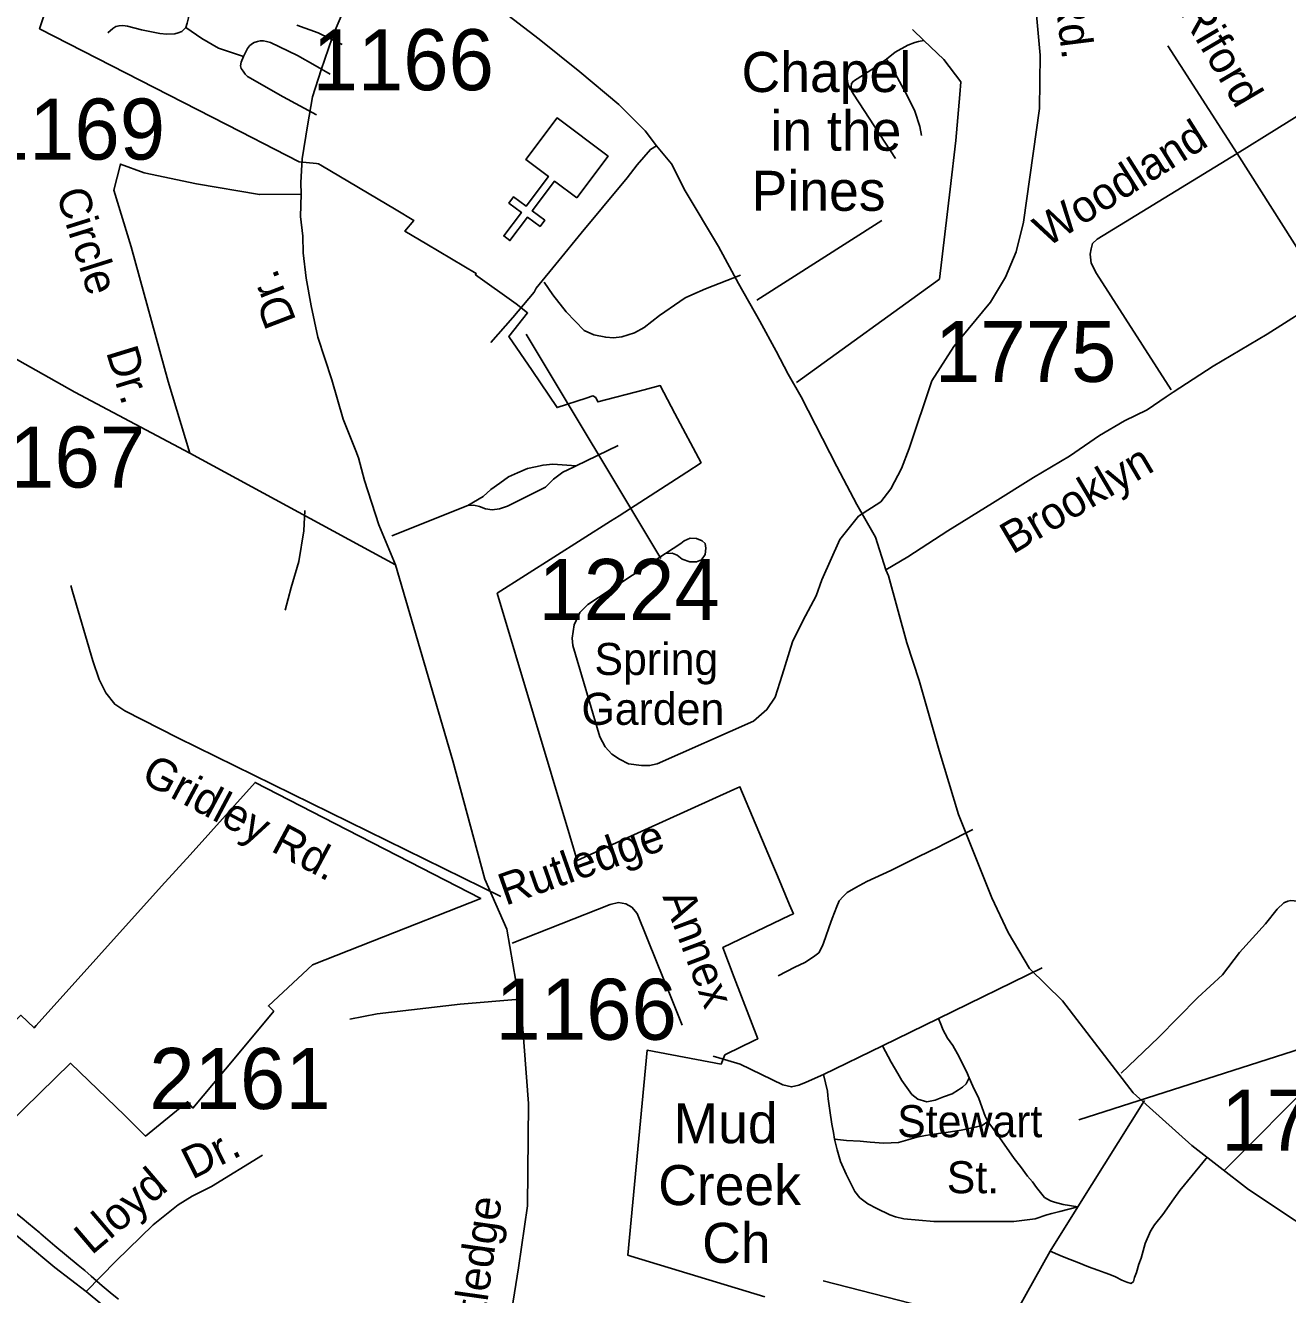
# Model space of a CAD drawing. Extents: x 884530 to 1028605, y 526725 to 653634.
# Drawn here: x 969024 to 971611, y 578797 to 581398 of the extents above; entities that cross this region are included whole.
import ezdxf

# ---------------------------------------------------------------- set-up
doc = ezdxf.new("R2010")
doc.units = 0
for name, color, linetype in [('Exist Boundary Political City Limit New', 7, 'Continuous'), ('Exist Cultural Church CELL', 7, 'Continuous'), ('Exist Cultural Church Label', 7, 'Continuous'), ('Exist Road Non-System Type 51', 7, 'Continuous'), ('Exist Road Non-System Type 51 Label', 7, 'Continuous'), ('Exist Road Primary NC Attributed', 7, 'Continuous'), ('Exist Road Secondary Type 51 Attributed', 7, 'Continuous'), ('Exist Road Secondary Type 51 Label', 7, 'Continuous'), ('Exist Road Secondary Type 51 Number Label', 7, 'Continuous'), ('Map Preparation Boundary City Limit Buffer Line', 7, 'Continuous')]:
    doc.layers.add(name, color=color, linetype=linetype)

msp = doc.modelspace()

# ---------------------------------------------------------------- linework, layer by layer
at = {"layer": 'Exist Boundary Political City Limit New'}
for points in [[(969128.1, 581615.8), (969053.6, 581390.5), (969465.7, 581179.2), (969535, 581143.7), (969585.6, 581117.8), (969620.8, 581114.4), (969625.4, 581113.9), (969629.9, 581111.3), (969784.2, 581019.3), (969820.6, 580997.7), (969802.2, 580975.9), (969847.5, 580949.1), (969948.6, 580888.9), (969946.9, 580886.7), (970030.1, 580826.9), (970053.8, 580808.4), (970015.4, 580760.4), (970063.3, 580690.7), (970114.1, 580614.5), (970173.9, 580633.9), (970187.7, 580638.4), (970193.6, 580635), (970197.8, 580625.9), (970292.7, 580650.8), (970325.4, 580659.4), (970355.7, 580602.2), (970409.1, 580501.4), (970379.8, 580482.4), (970241.2, 580392.6)], [(970241.2, 580392.6), (970223.4, 580381.4), (969991.4, 580234.2), (970140, 579736.9), (970155.1, 579686.4), (970476.6, 579831.9), (970488.9, 579837.5), (970553.8, 579683.5), (970565.6, 579655.3), (970590.6, 579595.9), (970598.4, 579577.4), (970591.6, 579574.2), (970453.9, 579508.4), (970477.3, 579447), (970525.2, 579321.2), (970519.4, 579318.3), (970487.1, 579302.4), (970463.3, 579290.7), (970458.1, 579288.1), (970450.2, 579269.3), (970298.5, 579297.7), (970259.2, 578877.6), (970265.4, 578875.7), (970539.7, 578792.4)], [(968788.1, 579147.1), (969015.2, 579369.4), (969042.1, 579343.4), (969046.7, 579348.5), (969303.6, 579633.7), (969361.8, 579698.3), (969495.2, 579846.4), (969658.4, 579762.5), (969811.6, 579683.8), (969957.8, 579608.6), (969735.9, 579521.1), (969613.1, 579472.7), (969522.6, 579388.6), (969533.6, 579377.6)], [(969533.6, 579377.6), (969455.6, 579284.2), (969367.9, 579179.1), (969356.9, 579192.3), (969270.4, 579121.8), (969227.9, 579163.8), (969117.2, 579270.9), (968894.9, 579054.6)], [(969215.1, 578787.5), (969202.6, 578797.7), (969181.9, 578815.2), (969159.2, 578835.1), (969146.2, 578846.2), (969132.8, 578857.5), (969084.8, 578897), (969056, 578921.6), (969053.9, 578923.4), (969031, 578942.7), (969018.1, 578953.4), (968984.5, 578980.4), (968961.2, 578999.5), (968894.9, 579054.6)]]:
    msp.add_lwpolyline(points, dxfattribs=at)
at = {"layer": 'Exist Cultural Church CELL'}
msp.add_lwpolyline([(970154.6, 581044.3), (970109, 581078.4), (970063.3, 581017.5), (970088.9, 580998.3), (970079.3, 580985.5), (970053.7, 581004.7), (970017.6, 580956.6), (970004.8, 580966.2), (970040.9, 581014.3), (970015.3, 581033.5), (970024.9, 581046.3), (970050.5, 581027.1), (970096.2, 581088), (970050.2, 581122.7), (970114.1, 581207.8), (970218.5, 581129.4)], close=True, dxfattribs=at)
at = {"layer": 'Exist Road Non-System Type 51'}
for p, q in [((970842.8, 581389.1), (970865.5, 581366.9)), ((971365.6, 581355.8), (971508, 581135)), ((971794.8, 581314), (971508, 581135)), ((971508, 581135), (971689.4, 580848.4)), ((970523.4, 580834.6), (970779.7, 580998)), ((971108.2, 579466.8), (970895.5, 579362.8)), ((971482.9, 579052.7), (971817, 579388.6)), ((970895.5, 579362.8), (970780.9, 579306.7)), ((970780.9, 579306.7), (970660.3, 579248.2)), ((971318.3, 579194.8), (971181.4, 578976.9)), ((971181.4, 578976.9), (971124.4, 578886.1))]:
    msp.add_line(p, q, dxfattribs=at)
for points in [[(970731.6, 580391.9), (970777.7, 580421.5), (970798.4, 580447.8), (970819.7, 580489.3), (970835.9, 580530.4), (970882.4, 580669.3), (970927, 580739.7), (971002.6, 580830.6), (971033, 580881.9), (971054.9, 580933.8), (971069.9, 580994.7), (971102.9, 581227.5), (971104.5, 581336.7), (971045.1, 581980.8)], [(969373.9, 581494.6), (969363.5, 581445.6), (969358.4, 581413.2), (969356.3, 581402), (969353, 581393.4)], [(969353, 581393.4), (969345.1, 581384.9), (969337.5, 581382.1), (969330.5, 581380.3), (969314.5, 581379.4), (969300, 581380.7), (969262.1, 581388.2), (969233.7, 581395.7), (969224.3, 581397), (969216.6, 581396.8), (969209.5, 581395.2), (969203.3, 581391.5), (969193.6, 581382.5)], [(969471.3, 581333.7), (969420, 581351), (969386.3, 581370.9), (969353, 581393.4)], [(969673.7, 581358.3), (969624.5, 581382.6), (969580.9, 581398.1)], [(969648.9, 581297.5), (969618.1, 581315.4), (969582.1, 581335.8), (969527.1, 581362.5), (969518.9, 581364.4), (969512.1, 581365.9), (969505.8, 581365.9), (969499.8, 581364.7), (969493.4, 581362.6), (969488.1, 581359.3), (969483.5, 581355.4), (969479.6, 581350.3), (969471.3, 581333.7)], [(970865.5, 581366.9), (970907, 581327.4), (970941.6, 581281.7), (970939.4, 581255.6), (970931.4, 581162), (970919.4, 581062.2), (970897.7, 580877.6), (970604.8, 580665.9)], [(970865.5, 581366.9), (970854.7, 581364.5), (970847.5, 581362.4), (970833, 581357), (970806.9, 581342.5), (970789.5, 581328)], [(969621, 581214.4), (969552.8, 581251.2), (969479.5, 581293.1), (969475, 581297.5), (969470.4, 581303.8), (969466.9, 581309.4), (969465.4, 581314.6), (969466.4, 581322.2), (969471.3, 581333.7)], [(970789.5, 581328), (970769.8, 581315.6), (970759.3, 581307.4), (970721.9, 581283.4), (970717.6, 581278.3), (970716.8, 581271.5), (970717.6, 581263.5), (970721.6, 581256.4), (970807.4, 581125)], [(970789.5, 581328), (970807.7, 581297.7), (970832.1, 581252.6), (970847.5, 581221.7), (970857.7, 581190.1), (970861.3, 581172.1)], [(971508, 581135), (971220.9, 580959.4), (971211.1, 580950.5), (971208.5, 580939.8), (971206.6, 580929.1), (971208.5, 580910.5), (971219.9, 580889.2), (971372.9, 580650.6)], [(970087.4, 580871.5), (970105.1, 580845.2), (970133, 580810.7), (970169.8, 580772.1), (970189.2, 580763.3), (970213.9, 580758.5), (970229.4, 580757.6), (970246.9, 580759.3), (970272.8, 580767.7), (970292.7, 580778.7), (970324.1, 580803.1), (970365.4, 580832), (970376.9, 580839), (970390.1, 580845.6), (970418.2, 580857.5), (970490.3, 580885.7)], [(969775.5, 580352), (969931.5, 580413.6), (969943.4, 580414.3), (969955.2, 580411.6), (969967.1, 580407.3), (969981.1, 580405.2), (969995.8, 580407.3), (970012.6, 580412.2), (970090.6, 580451.2), (970107, 580468.1), (970125.9, 580482.1), (970147.5, 580492.6), (970153.4, 580495.4), (970239.2, 580536.7)], [(970153.4, 580495.4), (970105.6, 580498.2), (970085.3, 580496.8), (970069.9, 580493.3), (970053.8, 580489.8), (970032.9, 580480.7), (970014.7, 580472.3), (969996.5, 580459.7), (969978.3, 580446.4), (969962.9, 580432.4), (969931.5, 580413.6)], [(969597.3, 580403.3), (969594.8, 580362), (969585, 580299.4), (969569.3, 580245.9), (969556.8, 580199.5)], [(970731.6, 580391.9), (970693.3, 580344.4), (970656.5, 580261.3), (970645.4, 580228.8), (970617.9, 580177.3), (970596.6, 580134.5), (970575.1, 580066), (970561.4, 580021.4), (970544.3, 579995.8), (970516.8, 579971.8), (970319.1, 579884.4), (970303.6, 579881), (970287.4, 579881), (970260.8, 579884.4), (970242, 579893.9), (970226.6, 579904.1), (970212.9, 579919.6), (970201.7, 579940.1), (970146.1, 580126.8), (970145.2, 580142.3), (970149.4, 580169.6), (970160.7, 580194.5), (970176.9, 580210.8), (970336.2, 580315.2), (970349.8, 580316.1), (970360.1, 580311.8), (970370.4, 580304.1), (970385.9, 580298.1), (970399.6, 580298.1), (970409.8, 580302.4), (970417.6, 580313.5), (970419.2, 580326.4), (970417.6, 580335.8), (970411.5, 580341.7), (970399.6, 580346), (970386.7, 580346.9), (970374.6, 580341.7), (970367.9, 580335.8), (970336.2, 580315.2)], [(969117.8, 580250.1), (969121.2, 580237.4), (969162.7, 580095.6), (969175.4, 580057.5), (969189.2, 580029.8), (969207.7, 580006.7), (969228.4, 579992.9), (969336.9, 579937.5), (969998.8, 579612.7)], [(970965.9, 579749.8), (970911, 579721.9), (970892.4, 579712.5), (970880.6, 579706.7), (970849, 579691.3), (970797.9, 579666.3), (970749, 579643.4), (970726.1, 579631.2), (970708.5, 579620.8), (970700.2, 579613), (970692.2, 579603.5), (970687.7, 579592.5), (970677.6, 579567.6), (970671.9, 579550.5), (970664.2, 579528.8), (970658.2, 579511.9), (970650.6, 579497.5), (970639.5, 579488.9), (970622, 579477.2), (970601.6, 579467.8), (970567.5, 579450.3)], [(970022.1, 579517.4), (970222.8, 579596.1), (970240.3, 579600.1), (970255.1, 579597.4), (970267.1, 579590.9), (970278.3, 579577.9), (970319.5, 579476.1), (970348.6, 579403.9), (970370.8, 579349.2)], [(971270.4, 579251), (971346.9, 579323.6), (971427, 579405.6), (971478, 579451.9), (971512.8, 579498.1), (971565.8, 579557), (971590, 579586.9), (971603.4, 579599.4), (971612, 579603.2), (971617.9, 579604.2), (971631.4, 579603.2), (971641, 579594.6), (971658.4, 579579.2), (971721.1, 579522.2), (971746.1, 579504.9), (971760.6, 579504.9), (971775, 579513.6), (971785.7, 579522.2), (971820.4, 579560.8), (971849.3, 579593.3)], [(970038, 579402.2), (969915.7, 579392), (969745.7, 579372.4), (969689.1, 579361.3)], [(970895.5, 579362.8), (970901.7, 579347.7), (970904.9, 579340.4), (970914.2, 579322.1), (970924.9, 579307.4), (970935, 579290.1), (970953.4, 579254.4), (970958.8, 579241.3)], [(970780.9, 579306.7), (970798.8, 579273.4), (970805.9, 579261.8), (970812.7, 579249.9), (970821, 579235.6), (970840.9, 579207.1), (970853.7, 579197.5), (970872.2, 579192.2), (970889, 579195.6), (970906.1, 579202.3), (970923.7, 579208.2), (970937.1, 579216.3), (970944.8, 579221.9), (970952.3, 579229.1), (970958.8, 579241.3)], [(970660.3, 579248.2), (970624.4, 579232.6), (970609.5, 579226.3), (970594.8, 579222.5), (970576.7, 579227.1), (970489.1, 579269.3), (970464.1, 579277), (970433.8, 579285.4)], [(970660.3, 579248.2), (970668.3, 579213.8), (970669.1, 579205.1), (970669.5, 579197.8), (970673.1, 579174), (970677, 579146.3), (970680.5, 579129.1), (970682.8, 579115.4)], [(970958.8, 579241.3), (970966.2, 579224.3), (970978.7, 579198.7), (970991.5, 579162.4), (970997, 579151.7)], [(970997, 579151.7), (970985, 579143.6), (970973.9, 579140.6), (970952.3, 579136.1), (970942.1, 579133.8), (970920.5, 579130.4), (970895.7, 579127), (970869.5, 579123.1), (970851.4, 579119.3), (970832.9, 579114.2), (970813.6, 579108.5), (970783.8, 579107.3), (970756.1, 579109.1), (970735.4, 579111.1), (970707, 579113), (970682.8, 579115.4)], [(970997, 579151.7), (971016.2, 579125.5), (971050.8, 579075.8), (971063.9, 579059.4), (971077.9, 579039.5), (971088.4, 579027.8), (971096.5, 579016.2), (971113.2, 578996.1), (971125.5, 578988.9), (971133.5, 578986.2), (971151.1, 578981.7), (971181.4, 578976.9)], [(970682.8, 579115.4), (970688, 579093.3), (970694.7, 579069.4), (970706.7, 579043.6), (970718.9, 579018.9), (970724, 579008.5), (970734.7, 578995.3), (970750.7, 578983.2), (970769.5, 578973.4), (970795.8, 578960.2), (970807.6, 578956.2), (970824.8, 578952.3), (970886.4, 578946.5), (970945.5, 578946.5), (971005, 578946.6), (971050.2, 578946.6), (971094, 578952.3), (971118, 578960.4), (971127.8, 578963.2), (971144.7, 578967.6), (971181.4, 578976.9)], [(971447.2, 579079.6), (971390.7, 579010.6), (971377.9, 578993.3), (971355.6, 578961.2), (971338.6, 578940), (971330.1, 578927.2), (971319.5, 578901.7), (971311, 578871.9), (971306.7, 578859.2), (971301.6, 578842.3), (971297.8, 578832), (971295.7, 578824), (971290.4, 578820.1), (971281.5, 578822.3), (971271.8, 578826.9), (971258.7, 578833.1), (971247.2, 578838), (971237.7, 578841.6), (971222.4, 578847.2), (971203.5, 578854.2), (971179.7, 578863.3), (971160.2, 578871), (971144.9, 578877.3), (971124.4, 578886.1)], [(971124.4, 578886.1), (971059.1, 578768.3), (971049.9, 578748.4)], [(971049.9, 578748.4), (971036.5, 578727.9), (971030.3, 578722.2), (971022.5, 578719), (971011.3, 578717.1), (970992, 578720.5), (970925.1, 578755.8), (970891, 578765.9), (970659.4, 578825)]]:
    msp.add_lwpolyline(points, dxfattribs=at)
at = {"layer": 'Exist Road Non-System Type 51 Label'}
msp.add_lwpolyline([(971183.5, 579154.9), (971710.1, 579323.6)], dxfattribs=at)
at = {"layer": 'Exist Road Primary NC Attributed'}
for points in [[(970317.8, 581150.9), (970294.8, 581181.6), (970240.7, 581235.5), (970161, 581302.3), (970077.1, 581369.4), (969971.9, 581450.9), (969886.4, 581522.1), (969824.1, 581572.1), (969812.4, 581586.6), (969779.7, 581621.8), (969762.3, 581642.4)], [(970788, 580282), (970766.4, 580348.8), (970728.7, 580416.2), (970687.3, 580493.6), (970614.1, 580636.2), (970587.8, 580683.1), (970563.4, 580730), (970529.4, 580791.3), (970486.2, 580868.8), (970444.7, 580944.3), (970376.6, 581058.7), (970348.5, 581113.7), (970317.8, 581150.9)], [(972079.3, 578564.5), (972029.2, 578628.8), (971859.7, 578777.2), (971720.2, 578886.8), (971531.3, 579012.2), (971414.7, 579102.3), (971294.6, 579210.1), (971149.8, 579399.2), (971082.1, 579465.2), (971038.5, 579538.7), (971005, 579610), (970936.8, 579780.4), (970897.2, 579911.8), (970856.3, 580055.5), (970830.8, 580132.4), (970793.6, 580269.8), (970788, 580282)]]:
    msp.add_lwpolyline(points, dxfattribs=at)
at = {"layer": 'Exist Road Secondary Type 51 Attributed'}
for points in [[(969589.8, 581051.9), (969588.7, 581075.9), (969591.9, 581124.2), (969602.6, 581191.7), (969612.8, 581251.3), (969630.8, 581306.8), (969653.1, 581371.9), (969659.6, 581387.8), (969681.4, 581439), (969701.4, 581496.4), (969727.9, 581571.5), (969762.3, 581642.4)], [(970317.8, 581150.9), (970305.4, 581143.3), (970278.4, 581112.1), (970257.4, 581084.9), (970207.4, 581024.5), (970163.6, 580972.1), (970117.4, 580915.6), (970071.5, 580859.1), (970067.3, 580851.2), (970023.4, 580798.7), (969978.4, 580747.8)], [(969361.5, 580521.1), (969317, 580668), (969241.4, 580944.1), (969205.8, 581059.9), (969219.2, 581113.3), (969268.1, 581095.5), (969374.9, 581073.2), (969503.9, 581051), (969589.8, 581051.9)], [(968671.8, 581073.2), (968770, 580947), (968943.3, 580748.2), (969125.7, 580645.8), (969361.5, 580521.1)], [(969783.2, 580292.4), (969748.6, 580373.9), (969719.6, 580465.1), (969707.2, 580511.6), (969701.7, 580525.7), (969676, 580590.6), (969652.8, 580671.5), (969623.7, 580758.5), (969610, 580823), (969600, 580879.4), (969593.8, 580931.8), (969592.9, 580965.8), (969588.3, 581005.9), (969589.8, 581051.9)], [(970788, 580282), (970833, 580308.5), (970914.9, 580361.6), (971006.8, 580418.4), (971090.7, 580471.5), (971164.4, 580515), (971225.9, 580557), (971276.9, 580587.2), (971323.8, 580609.7), (971362.7, 580636.3), (971376.9, 580645.8), (971459, 580699), (971569.3, 580765.2), (971683.8, 580837.3)], [(969361.5, 580521.1), (969783.2, 580292.4)], [(969970.5, 578451), (970035, 578851.7), (970053.2, 578979), (970055.7, 579188.6), (970041.6, 579368.4), (970011.3, 579546.1), (969965.7, 579647.9), (969900.3, 579890.5), (969783.2, 580292.4)], [(969149.1, 578803.7), (969085, 578852.5), (968773.1, 579112.3)], [(969510.7, 579082.9), (969406.1, 579018.8), (969366.1, 578998.9), (969337.7, 578980.8), (969286, 578940.2), (969209.6, 578865.2), (969149.1, 578803.7)], [(969970.5, 578451), (969922.7, 578493), (969814.2, 578568.4), (969774.4, 578592.7), (969712.4, 578619.3), (969683.9, 578631.7), (969645.8, 578642.6), (969570.6, 578656.2), (969363, 578675.2), (969324.8, 578683.9), (969293.3, 578696.4), (969263, 578713.7), (969217.5, 578746.5), (969149.1, 578803.7)]]:
    msp.add_lwpolyline(points, dxfattribs=at)
at = {"layer": 'Exist Road Secondary Type 51 Label'}
msp.add_lwpolyline([(970326.9, 580305.4), (970050.9, 580764.9)], dxfattribs=at)
at = {"layer": 'Map Preparation Boundary City Limit Buffer Line'}
for points in [[(969128.1, 581615.8), (969053.6, 581390.5), (969465.7, 581179.2), (969535, 581143.7), (969585.6, 581117.8), (969620.8, 581114.4), (969625.4, 581113.9), (969629.9, 581111.3), (969784.2, 581019.3), (969820.6, 580997.7), (969802.2, 580975.9), (969847.5, 580949.1), (969948.6, 580888.9), (969946.9, 580886.7), (970030.1, 580826.9), (970053.8, 580808.4), (970015.4, 580760.4), (970063.3, 580690.7), (970114.1, 580614.5), (970173.9, 580633.9), (970187.7, 580638.4), (970193.6, 580635), (970197.8, 580625.9), (970292.7, 580650.8), (970325.4, 580659.4), (970355.7, 580602.2), (970409.1, 580501.4), (970379.8, 580482.4), (970241.2, 580392.6)], [(970241.2, 580392.6), (970223.4, 580381.4), (969991.4, 580234.2), (970140, 579736.9), (970155.1, 579686.4), (970476.6, 579831.9), (970488.9, 579837.5), (970553.8, 579683.5), (970565.6, 579655.3), (970590.6, 579595.9), (970598.4, 579577.4), (970591.6, 579574.2), (970453.9, 579508.4), (970477.3, 579447), (970525.2, 579321.2), (970519.4, 579318.3), (970487.1, 579302.4), (970463.3, 579290.7), (970458.1, 579288.1), (970450.2, 579269.3), (970298.5, 579297.7), (970259.2, 578877.6), (970265.4, 578875.7), (970539.7, 578792.4)], [(968788.1, 579147.1), (969015.2, 579369.4), (969042.1, 579343.4), (969046.7, 579348.5), (969303.6, 579633.7), (969361.8, 579698.3), (969495.2, 579846.4), (969658.4, 579762.5), (969811.6, 579683.8), (969957.8, 579608.6), (969735.9, 579521.1), (969613.1, 579472.7), (969522.6, 579388.6), (969533.6, 579377.6)], [(969533.6, 579377.6), (969455.6, 579284.2), (969367.9, 579179.1), (969356.9, 579192.3), (969270.4, 579121.8), (969227.9, 579163.8), (969117.2, 579270.9), (968894.9, 579054.6)], [(969215.1, 578787.5), (969202.6, 578797.7), (969181.9, 578815.2), (969159.2, 578835.1), (969146.2, 578846.2), (969132.8, 578857.5), (969084.8, 578897), (969056, 578921.6), (969053.9, 578923.4), (969031, 578942.7), (969018.1, 578953.4), (968984.5, 578980.4), (968961.2, 578999.5), (968894.9, 579054.6)]]:
    msp.add_lwpolyline(points, dxfattribs=at)

# ---------------------------------------------------------------- texts
at = {"layer": 'Exist Cultural Church Label'}
for s, p in [('Chapel', (970492.2, 581261)), ('in the', (970551.4, 581140.8)), ('Pines', (970512.9, 581017.6)), ('Mud', (970352.8, 579107.2)), ('Creek', (970321.4, 578980.4)), ('Ch', (970411.4, 578862))]:
    msp.add_text(s, height=82.02, dxfattribs=at).set_placement(p)
at = {"layer": 'Exist Road Non-System Type 51 Label'}
for s, height, rotation, p in [('Rd.', 65.62, 277.1204, (971132.9, 581461.3)), ('Riford', 65.62, 300.4623, (971388.4, 581426)), ('Woodland', 65.62, 32.2285, (971118.2, 580941.8)), ('Gridley Rd.', 65.617, 331.9228, (969258.4, 579849.2)), ('Rutledge', 65.62, 19.4383, (970008.3, 579593.4)), ('Annex', 65.62, 290.6202, (970329.8, 579612.2))]:
    msp.add_text(s, height=height, rotation=rotation, dxfattribs=at).set_placement(p)
for s, p in [('Stewart', (970811.2, 579119.5)), ('St.', (970912.7, 579004.7))]:
    msp.add_text(s, height=65.62, dxfattribs=at).set_placement(p)
at = {"layer": 'Exist Road Secondary Type 51 Label'}
for s, rotation, p in [('Circle', 287.4825, (969086.9, 581053.9)), ('Dr.', 110.9727, (969580.2, 580792.8)), ('Dr.', 287.1037, (969189.3, 580728.4)), ('Brooklyn', 30.5693, (971047.6, 580312.7)), ('Dr.', 26.4616, (969366.3, 579032)), ('Lloyd', 40.4603, (969160.2, 578876.7)), ('Rutledge', 82.0282, (969952.5, 578646))]:
    msp.add_text(s, height=65.62, rotation=rotation, dxfattribs=at).set_placement(p)
for s, p in [('Spring', (970190.7, 580066.6)), ('Garden', (970164.1, 579964.4))]:
    msp.add_text(s, height=65.62, dxfattribs=at).set_placement(p)
at = {"layer": 'Exist Road Secondary Type 51 Number Label'}
for s, p in [('1166', (969612.8, 581264.7)), ('1169', (968938.9, 581122.6)), ('1775', (970888.5, 580667.1)), ('1167', (968898.1, 580450.6)), ('1224', (970075.7, 580179.3)), ('1166', (969987.8, 579319.2)), ('2161', (969278.3, 579177.3)), ('1777', (971474.8, 579092.2))]:
    msp.add_text(s, height=125, dxfattribs=at).set_placement(p)

doc.saveas('drawing.dxf')
